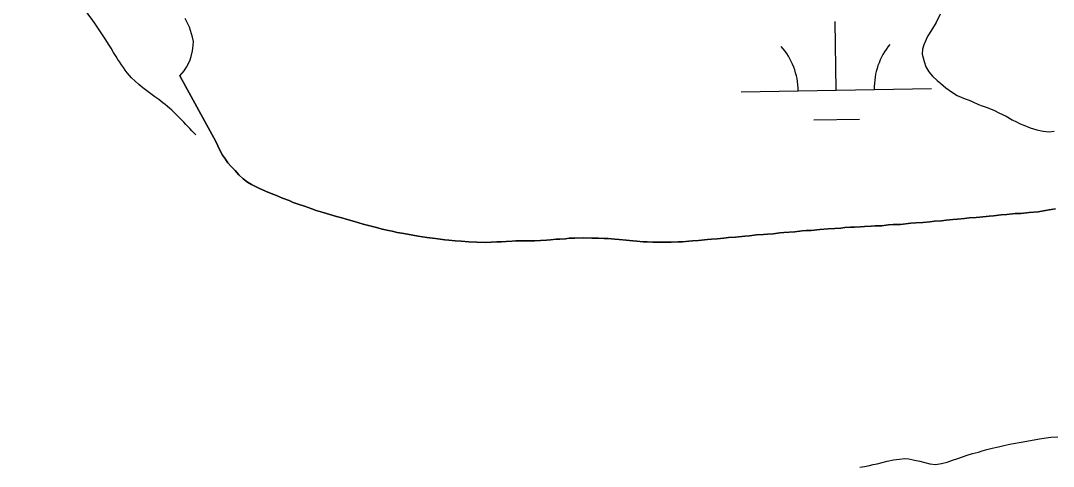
# Model space of a CAD drawing. Extents: x 3887375 to 3925618, y 296674 to 322633.
# Drawn here: x 3920144 to 3920686, y 315121 to 315356 of the extents above; entities that cross this region are included whole.
import ezdxf

# ---------------------------------------------------------------- set-up
doc = ezdxf.new("R2010")
doc.units = 0
for name, color, linetype in [('V-RIVR-EDGE', 7, 'Continuous'), ('V-TOPO-SHOR', 7, 'Continuous'), ('V-WETL-SWMP', 7, 'Continuous')]:
    doc.layers.add(name, color=color, linetype=linetype)

msp = doc.modelspace()

# ---------------------------------------------------------------- linework, layer by layer
at = {"layer": 'V-RIVR-EDGE'}
msp.add_spline([(3920235.68, 315295.57), (3920218.45, 315312.5), (3920201.97, 315325.59), (3920193.94, 315336.74), (3920182.85, 315354.03), (3920171.39, 315373.25), (3920171.03, 315383.23), (3920174.5, 315388.6), (3920174.51, 315392.82), (3920171.44, 315395.9), (3920162.63, 315402.06), (3920158.42, 315407.06), (3920155.37, 315413.98), (3920155.76, 315418.2), (3920155.77, 315422.42), (3920155.02, 315427.8), (3920146.22, 315440.1), (3920144.31, 315445.09), (3920143.95, 315453.54), (3920143.98, 315465.44), (3920145.96, 315488.84), (3920155.66, 315531.04), (3920162.61, 315549.83), (3920169.14, 315552.5), (3920178.74, 315554.39), (3920180.3, 315560.91), (3920177.64, 315572.05), (3920169.99, 315585.89), (3920168.87, 315597.41), (3920171.21, 315612.37), (3920175.46, 315624.64), (3920179.7, 315629.62), (3920183.17, 315637.29), (3920195.5, 315654.91), (3920203.58, 315666.02), (3920207.81, 315669.08), (3920212.81, 315670.6), (3920220.1, 315672.89), (3920227.79, 315677.86), (3920233.18, 315682.07), (3920235.12, 315691.27), (3920235.15, 315703.56), (3920236.7, 315711.23), (3920239.4, 315713.53), (3920247.84, 315714.27), (3920252.46, 315720.4), (3920252.87, 315730.76), (3920250.98, 315740.75), (3920246.02, 315755.34), (3920245.66, 315762.64), (3920247.97, 315766.85), (3920253.74, 315769.91), (3920260.27, 315774.88), (3920263.36, 315780.63), (3920269.51, 315783.69), (3920274.88, 315784.06), (3920283.72, 315789.03), (3920291.79, 315792.08), (3920295.24, 315792.07), (3920300.6, 315787.45), (3920310.95, 315779.75), (3920317.45, 315769.37), (3920322.02, 315756.31), (3920319.7, 315750.94), (3920313.56, 315747.88), (3920311.24, 315744.44), (3920309.69, 315737.92), (3920308.91, 315730.62), (3920313.12, 315726.01), (3920317.72, 315723.69), (3920321.93, 315718.31), (3920320.77, 315714.48), (3920324.59, 315709.86), (3920326.88, 315704.48), (3920327.25, 315699.49), (3920324.17, 315694.51), (3920326.46, 315691.05), (3920332.22, 315692.19), (3920338.37, 315692.55), (3920346.04, 315689.47), (3920350.61, 315677.56), (3920351.34, 315663.35), (3920351.34, 315660.67), (3920345.96, 315659.91), (3920339.06, 315662.62), (3920333.31, 315663.4), (3920330.61, 315658.8), (3920336.35, 315653.03), (3920347.45, 315642.25), (3920353.96, 315634.18), (3920365.07, 315625.71), (3920368.88, 315613.8), (3920368.87, 315609.96), (3920366.56, 315607.28), (3920363.48, 315603.06), (3920363.47, 315598.46), (3920363.84, 315593.85)], degree=3, dxfattribs=at)
at = {"layer": 'V-TOPO-SHOR'}
for points in [[(3920227.38, 315326.56), (3920246.16, 315292.1), (3920247.23, 315289.92), (3920248.67, 315286.88), (3920249.65, 315284.88), (3920251.25, 315282.8), (3920251.41, 315282.58)], [(3920251.41, 315282.58), (3920252.58, 315280.98), (3920254.35, 315279.07), (3920256.39, 315276.82), (3920258.33, 315274.66), (3920260.54, 315272.59), (3920262.83, 315270.78), (3920265.03, 315269.49), (3920268.81, 315267.6), (3920272.24, 315266.07), (3920275.31, 315264.79), (3920278.03, 315263.69), (3920281.2, 315262.32), (3920284.79, 315261.05), (3920286.82, 315260.11), (3920289.54, 315259.18), (3920292.78, 315258.08), (3920296.56, 315256.72), (3920298.84, 315255.96), (3920302.52, 315254.78), (3920306.03, 315253.77), (3920309.63, 315252.76), (3920312.34, 315252), (3920314.71, 315251.33), (3920319.1, 315250.06), (3920323.66, 315248.63), (3920328.48, 315247.46), (3920330.58, 315246.96), (3920333.65, 315246.12), (3920336.81, 315245.36), (3920338.82, 315244.95), (3920341.45, 315244.37), (3920344.95, 315243.79), (3920349.6, 315242.88), (3920352.49, 315242.39), (3920357.04, 315241.65), (3920361.59, 315241.18), (3920366.5, 315240.45), (3920368.6, 315240.21), (3920371.83, 315239.98), (3920374.98, 315239.84), (3920379.01, 315239.45), (3920383.29, 315239.23), (3920387.93, 315239.11), (3920390.81, 315239.23), (3920393.7, 315239.43), (3920396.23, 315239.38), (3920398.59, 315239.58), (3920401.73, 315239.7), (3920403.74, 315239.9), (3920407.85, 315239.94), (3920411.7, 315239.98), (3920413.71, 315240.01), (3920416.77, 315240.13), (3920419.83, 315240.34), (3920421.92, 315240.45), (3920424.89, 315240.74), (3920426.9, 315240.85), (3920429.78, 315241.06), (3920431.79, 315241.26), (3920434.68, 315241.29), (3920439.13, 315241.51), (3920443.59, 315241.39), (3920447.17, 315241.42), (3920450.06, 315241.19), (3920452.16, 315241.13), (3920455.66, 315240.82), (3920458.02, 315240.67), (3920461.61, 315240.36), (3920465.2, 315239.96), (3920467.3, 315239.72), (3920470.54, 315239.5), (3920472.64, 315239.43), (3920475.61, 315239.29), (3920477.62, 315239.22), (3920479.81, 315239.25), (3920482.96, 315239.28), (3920485.31, 315239.31), (3920488.9, 315239.44), (3920491.17, 315239.46), (3920494.58, 315239.76), (3920496.58, 315239.96), (3920499.64, 315240.17), (3920504.45, 315240.66), (3920506.45, 315240.77), (3920509.42, 315240.97), (3920512.92, 315241.36), (3920515.36, 315241.65), (3920519.03, 315241.87), (3920523.92, 315242.45), (3920526.36, 315242.65), (3920530.12, 315243.13), (3920533.79, 315243.34), (3920535.97, 315243.45), (3920538.85, 315243.66), (3920542.35, 315244.14)], [(3920542.35, 315244.14), (3920544.53, 315244.25), (3920550.29, 315244.75), (3920554.14, 315245.23), (3920556.14, 315245.34), (3920558.85, 315245.45), (3920563.31, 315245.85), (3920567.67, 315246.25), (3920571.26, 315246.47), (3920574.31, 315246.67), (3920576.41, 315246.96), (3920579.38, 315247.17), (3920581.56, 315247.19), (3920584.71, 315247.31), (3920586.89, 315247.51), (3920590.3, 315247.64), (3920592.49, 315247.75), (3920595.81, 315247.79), (3920599.39, 315248.26), (3920601.92, 315248.47), (3920605.68, 315248.59), (3920611.09, 315249.18), (3920613.71, 315249.38), (3920617.47, 315249.6), (3920621.14, 315249.99), (3920623.58, 315250.19), (3920627.16, 315250.49), (3920629.69, 315250.87), (3920633.27, 315251.17), (3920635.63, 315251.37), (3920639.39, 315251.67), (3920641.83, 315251.97), (3920645.41, 315252.27), (3920647.42, 315252.37), (3920652.31, 315252.87), (3920654.58, 315253.15), (3920658.51, 315253.63), (3920661.57, 315253.84), (3920665.94, 315254.24), (3920668.91, 315254.36), (3920673.36, 315254.76), (3920677.99, 315255.25), (3920680.87, 315255.72), (3920684.79, 315256.37), (3920687.06, 315256.75)], [(3920584.43, 315120.99), (3920586.85, 315121.45), (3920589.37, 315121.83), (3920591.44, 315122.37), (3920593.43, 315122.74), (3920596.02, 315123.46), (3920598.71, 315124.1), (3920602.08, 315124.83), (3920605.11, 315125.3), (3920607.79, 315125.59), (3920610.14, 315125.35), (3920613.09, 315124.69), (3920615.87, 315124.11), (3920618.48, 315123.45), (3920621.18, 315122.79), (3920624.05, 315122.47), (3920627.33, 315123.03), (3920630.19, 315123.67), (3920633.04, 315124.65), (3920635.8, 315125.55), (3920638.22, 315126.44), (3920640.73, 315127.25), (3920643.49, 315128.15), (3920646.61, 315128.96), (3920648.68, 315129.59), (3920651.02, 315130.23), (3920653.87, 315130.95), (3920657.16, 315131.77), (3920659.92, 315132.41), (3920663.04, 315133.05), (3920665.03, 315133.5), (3920669.1, 315134.24), (3920673.94, 315134.99), (3920678.7, 315135.99), (3920682.17, 315136.47), (3920684.59, 315136.75), (3920688.4, 315137.05)]]:
    msp.add_lwpolyline(points, dxfattribs=at)
at = {"layer": 'V-WETL-SWMP'}
for p, q in [((3920571.99, 315319.12), (3920571.37, 315355.11)), ((3920522, 315318.26), (3920621.98, 315319.97)), ((3920560.25, 315303.48), (3920584.25, 315303.89)), ((3920657.16, 315131.77), (3920659.92, 315132.4)), ((3920659.92, 315132.4), (3920663.04, 315133.05)), ((3920663.04, 315133.05), (3920665.03, 315133.5)), ((3920665.03, 315133.5), (3920669.1, 315134.24)), ((3920669.1, 315134.24), (3920673.94, 315134.99)), ((3920673.94, 315134.99), (3920678.7, 315135.99)), ((3920678.7, 315135.99), (3920682.17, 315136.46)), ((3920682.17, 315136.46), (3920684.59, 315136.75)), ((3920684.59, 315136.75), (3920688.4, 315137.05)), ((3920638.22, 315126.44), (3920640.73, 315127.25)), ((3920640.73, 315127.25), (3920643.49, 315128.15)), ((3920643.49, 315128.15), (3920646.61, 315128.96)), ((3920646.61, 315128.96), (3920648.68, 315129.59)), ((3920648.68, 315129.59), (3920651.02, 315130.23)), ((3920651.02, 315130.23), (3920653.87, 315130.95)), ((3920653.87, 315130.95), (3920657.16, 315131.77)), ((3920586.85, 315121.45), (3920589.37, 315121.83)), ((3920589.37, 315121.83), (3920591.44, 315122.37)), ((3920591.44, 315122.37), (3920593.43, 315122.74)), ((3920593.43, 315122.74), (3920596.02, 315123.46)), ((3920596.02, 315123.46), (3920598.71, 315124.1)), ((3920598.71, 315124.1), (3920602.08, 315124.83)), ((3920602.08, 315124.83), (3920605.11, 315125.3)), ((3920605.11, 315125.3), (3920607.79, 315125.59)), ((3920607.79, 315125.59), (3920610.14, 315125.35)), ((3920610.14, 315125.35), (3920613.09, 315124.69)), ((3920613.09, 315124.69), (3920615.88, 315124.11)), ((3920615.88, 315124.11), (3920618.48, 315123.45)), ((3920618.48, 315123.45), (3920621.18, 315122.79)), ((3920621.18, 315122.79), (3920624.04, 315122.47)), ((3920624.04, 315122.47), (3920627.33, 315123.03)), ((3920627.33, 315123.03), (3920630.19, 315123.66)), ((3920630.19, 315123.66), (3920633.04, 315124.65)), ((3920633.04, 315124.65), (3920635.8, 315125.55)), ((3920635.8, 315125.55), (3920638.22, 315126.44))]:
    msp.add_line(p, q, dxfattribs=at)
for points in [[(3920251.41, 315282.58), (3920251.25, 315282.8), (3920249.65, 315284.88), (3920248.67, 315286.88), (3920247.23, 315289.92), (3920246.16, 315292.1), (3920227.38, 315326.56), (3920229.53, 315329.2), (3920230.91, 315331.23), (3920232.62, 315334.57), (3920233.21, 315336.85), (3920233.96, 315339.74), (3920234.37, 315342.54), (3920234.43, 315344.64), (3920234.05, 315346.99), (3920232.34, 315352.13), (3920230.19, 315356.82)], [(3920626.63, 315359.01), (3920624.49, 315354.62), (3920621.91, 315350.57), (3920620.11, 315347.67), (3920619.17, 315345.65), (3920617.89, 315342.84), (3920617.22, 315340.64), (3920617.16, 315337.93), (3920618.08, 315334.1), (3920619.07, 315331.4), (3920620.58, 315328.8), (3920622.53, 315326.46), (3920624.92, 315324.13), (3920626.77, 315322.75), (3920629.5, 315320.33), (3920632.5, 315318.18)], [(3920632.5, 315318.18), (3920635.49, 315316.38), (3920639.7, 315314.5), (3920641.72, 315313.83), (3920643.65, 315312.89), (3920646.64, 315311.61), (3920648.57, 315310.84), (3920651.2, 315309.91), (3920655.06, 315308.38), (3920657.43, 315307.27), (3920661.21, 315305.48), (3920664.29, 315303.59), (3920666.58, 315302.39), (3920668.51, 315301.45), (3920670.44, 315300.68), (3920673.86, 315299.32), (3920677.28, 315298.31), (3920680.61, 315297.56), (3920683.76, 315297.16), (3920686.46, 315297.54)], [(3920523.92, 315242.45), (3920519.03, 315241.87), (3920515.36, 315241.65), (3920512.92, 315241.36), (3920509.42, 315240.97), (3920506.45, 315240.77), (3920504.44, 315240.66), (3920499.64, 315240.17), (3920496.58, 315239.96), (3920494.58, 315239.76), (3920491.17, 315239.46), (3920488.9, 315239.44), (3920485.31, 315239.31), (3920482.95, 315239.28), (3920479.81, 315239.25), (3920477.62, 315239.23), (3920475.61, 315239.29), (3920472.64, 315239.43), (3920470.54, 315239.5), (3920467.3, 315239.72), (3920465.2, 315239.96), (3920461.61, 315240.36), (3920458.02, 315240.67), (3920455.66, 315240.82), (3920452.16, 315241.13), (3920450.06, 315241.19), (3920447.18, 315241.42), (3920443.59, 315241.39), (3920439.13, 315241.51), (3920434.68, 315241.29), (3920431.79, 315241.26), (3920429.78, 315241.06), (3920426.9, 315240.85), (3920424.89, 315240.74), (3920421.92, 315240.45), (3920419.83, 315240.34), (3920416.77, 315240.13), (3920413.71, 315240.01), (3920411.7, 315239.98), (3920407.85, 315239.94), (3920403.74, 315239.9), (3920401.74, 315239.7), (3920398.59, 315239.58), (3920396.23, 315239.38), (3920393.7, 315239.44), (3920390.81, 315239.23), (3920387.93, 315239.11), (3920383.29, 315239.23), (3920379.01, 315239.45), (3920374.98, 315239.84), (3920371.83, 315239.98), (3920368.6, 315240.21), (3920366.5, 315240.45), (3920361.59, 315241.18), (3920357.04, 315241.65), (3920352.49, 315242.39), (3920349.6, 315242.88), (3920344.96, 315243.79), (3920341.45, 315244.37), (3920338.82, 315244.95), (3920336.81, 315245.36), (3920333.65, 315246.12), (3920330.58, 315246.96), (3920328.48, 315247.46), (3920323.66, 315248.63), (3920319.1, 315250.07), (3920314.71, 315251.33), (3920312.34, 315252), (3920309.63, 315252.76), (3920306.03, 315253.77), (3920302.52, 315254.78), (3920298.84, 315255.96), (3920296.56, 315256.72), (3920292.78, 315258.08), (3920289.54, 315259.18), (3920286.81, 315260.11), (3920284.79, 315261.05), (3920281.2, 315262.32), (3920278.03, 315263.69), (3920275.31, 315264.79), (3920272.24, 315266.07), (3920268.81, 315267.61), (3920265.03, 315269.49), (3920262.83, 315270.78), (3920260.54, 315272.59), (3920258.33, 315274.66), (3920256.38, 315276.82), (3920254.35, 315279.07), (3920252.58, 315280.98), (3920251.41, 315282.58)], [(3920687.06, 315256.75), (3920684.79, 315256.37), (3920680.87, 315255.72), (3920677.99, 315255.25), (3920673.36, 315254.76), (3920668.91, 315254.36), (3920665.94, 315254.24), (3920661.57, 315253.84), (3920658.51, 315253.63), (3920654.58, 315253.15), (3920652.31, 315252.87), (3920647.42, 315252.38), (3920645.41, 315252.27), (3920641.83, 315251.96), (3920639.39, 315251.67), (3920635.63, 315251.37), (3920633.27, 315251.17), (3920629.69, 315250.87), (3920627.16, 315250.49), (3920623.58, 315250.19), (3920621.14, 315249.99), (3920617.47, 315249.6), (3920613.71, 315249.38), (3920611.09, 315249.18), (3920605.68, 315248.59), (3920601.92, 315248.46), (3920599.39, 315248.26), (3920595.81, 315247.78), (3920592.49, 315247.75), (3920590.3, 315247.64), (3920586.89, 315247.51), (3920584.71, 315247.31), (3920581.56, 315247.19), (3920579.38, 315247.17), (3920576.41, 315246.96), (3920574.31, 315246.67), (3920571.26, 315246.47), (3920567.68, 315246.25), (3920563.31, 315245.85), (3920558.85, 315245.45), (3920556.15, 315245.34), (3920554.14, 315245.23), (3920550.29, 315244.75), (3920544.53, 315244.25), (3920542.35, 315244.14), (3920538.85, 315243.66), (3920535.97, 315243.45), (3920533.79, 315243.34), (3920530.12, 315243.13), (3920526.37, 315242.65), (3920523.92, 315242.45)]]:
    msp.add_lwpolyline(points, dxfattribs=at)
for centre, start, end in [((3920516.75, 315318.64), 0.2115, 41.7552), ((3920627.21, 315320.54), 140.2115, 181.7552)]:
    msp.add_arc(centre, 35.25, start, end, dxfattribs=at)

doc.saveas('drawing.dxf')
